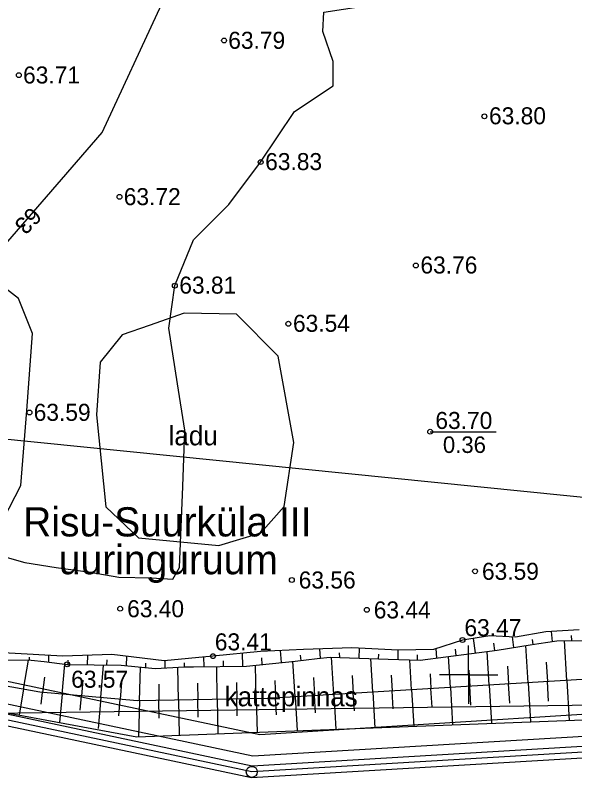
# Model space of a CAD drawing. Extents: x 530818 to 531740, y 6542340 to 6544024.
# Drawn here: x 531453.4 to 531510.9, y 6543589.4 to 6543667.8 of the extents above; entities that cross this region are included whole.
import ezdxf

# ---------------------------------------------------------------- set-up
doc = ezdxf.new("R2010")
doc.units = 0
for name, color, linetype in [('AKTIIVNE_UURINGUALA', 7, 'Continuous'), ('Jääklasund', 7, 'Continuous'), ('Kaevandamise ala', 7, 'Continuous'), ('Koordinaatvõrk', 7, 'Continuous'), ('KORGUSED', 7, 'Continuous'), ('Kõrguspunkt', 7, 'Continuous'), ('Ladu', 7, 'Continuous'), ('LAMAM maavara', 7, 'Continuous'), ('ME piir', 7, 'Continuous'), ('MET piir', 7, 'Continuous'), ('RELJEEF', 7, 'Continuous'), ('Tervik', 7, 'Continuous'), ('Varuplokid', 7, 'Continuous'), ('Vormistus', 7, 'Continuous')]:
    doc.layers.add(name, color=color, linetype=linetype)

# ---------------------------------------------------------------- blocks, each defined once
blk = doc.blocks.new('PMNAEL')
at = {"layer": 'MET piir'}
blk.add_circle((-0.001, 0.002), 0.57, dxfattribs=at)
blk = doc.blocks.new('me pp')
at = {"layer": 'ME piir', "xscale": 100, "yscale": 100}
blk.add_blockref('PMNAEL', (0.1, -0.2), dxfattribs=at)

msp = doc.modelspace()

# ---------------------------------------------------------------- linework, layer by layer
at = {"layer": 'AKTIIVNE_UURINGUALA'}
for points in [[(531451.14, 6543596), (531250.63, 6543748.25), (531628.04, 6543885.35), (531619.64, 6543598.34)], [(531652.474, 6543876.001), (531279.428, 6543781.333), (531274.628, 6543642.144), (531609.774, 6543608.382)]]:
    msp.add_lwpolyline(points, close=True, dxfattribs=at)
at = {"layer": 'Jääklasund'}
msp.add_line((531496.041, 6543624.969), (531502.823, 6543624.969), dxfattribs=at)
at = {"layer": 'Kaevandamise ala'}
for points in [[(531469.588, 6543609.806), (531470.273, 6543611.004), (531470.604, 6543619.341), (531470.825, 6543625.138), (531470.052, 6543629.886), (531469.169, 6543635.628), (531469.776, 6543639.989), (531471.708, 6543644.682), (531475.35, 6543648.326), (531478.606, 6543652.688), (531482.083, 6543657.878), (531486.057, 6543660.528), (531486.057, 6543663.012), (531485.008, 6543666.104), (531485.104, 6543668.108), (531490.725, 6543668.939), (531496.155, 6543669.323), (531500.435, 6543669.898), (531504.51, 6543670.935)], [(531451.533, 6543612.314), (531451.541, 6543612.313), (531454.347, 6543611.544), (531457.597, 6543611.012), (531461.068, 6543610.534), (531464.022, 6543610.021), (531467.345, 6543609.939), (531469.588, 6543609.806)]]:
    msp.add_lwpolyline(points, dxfattribs=at)
at = {"layer": 'Koordinaatvõrk'}
for q in [(531500, 6543603), (531497, 6543600), (531503, 6543600), (531500, 6543597)]:
    msp.add_line((531500, 6543600), q, dxfattribs=at)
at = {"layer": 'Kõrguspunkt'}
for centre in [(531474.85, 6543665.19), (531453.75, 6543661.62), (531501.62, 6543657.39), (531478.61, 6543652.69), (531464.1, 6543649.12), (531494.57, 6543642.06), (531469.78, 6543639.99), (531481.46, 6543636.07), (531454.84, 6543626.95), (531496.04, 6543624.97), (531500.66, 6543610.63), (531481.82, 6543609.73), (531464.17, 6543606.78), (531489.53, 6543606.66), (531499.37, 6543603.56), (531473.71, 6543601.9), (531458.72, 6543601.06)]:
    msp.add_circle(centre, 0.25, dxfattribs=at)
at = {"layer": 'Ladu'}
for points in [[(531442.167, 6543640.227), (531438.054, 6543639.955), (531434.926, 6543637.676), (531433.975, 6543632.95), (531433.431, 6543626.557), (531433.907, 6543619.28), (531435.674, 6543615.982), (531439.924, 6543615.268), (531447.946, 6543614.588), (531452.162, 6543615.982), (531453.963, 6543619.45), (531454.575, 6543627.169), (531455.153, 6543635.058), (531453.725, 6543638.662), (531451.38, 6543640.465), (531448.592, 6543641.349), (531445.772, 6543640.741)], [(531462.685, 6543617.26), (531466.056, 6543614.058), (531474.328, 6543613.293), (531478.634, 6543614.597), (531481.014, 6543617.289), (531482.034, 6543623.863), (531480.419, 6543632.732), (531476.113, 6543637.068), (531470.759, 6543637.153), (531467.161, 6543635.877), (531464.385, 6543634.942), (531462.118, 6543632.137), (531461.722, 6543626.696)]]:
    msp.add_lwpolyline(points, close=True, dxfattribs=at)
at = {"layer": 'LAMAM maavara'}
msp.add_lwpolyline([(531411.169, 6543605.073), (531419.113, 6543618.645), (531434.671, 6543629.733), (531450.393, 6543641.981), (531462.31, 6543655.717), (531468.433, 6543668.958), (531473.068, 6543680.378), (531480.515, 6543684.681), (531490.445, 6543684.681), (531498.059, 6543683.688), (531510.637, 6543682.364), (531520.567, 6543682.86)], dxfattribs=at)
at = {"layer": 'ME piir'}
for points in [[(531248.15, 6543712.15), (531461.81, 6543716.29), (531564.92, 6543754.52), (531651.48, 6543884.44), (531683.92, 6543857.96), (531697.49, 6543783.98), (531619.7, 6543598.45), (531477.7, 6543590.01), (531265.03, 6543635.03)], [(531248.892, 6543711.564), (531461.923, 6543715.692), (531565.311, 6543754.025), (531651.613, 6543883.557), (531683.37, 6543857.635), (531696.868, 6543784.047), (531619.291, 6543599.027), (531477.745, 6543590.614), (531265.533, 6543635.537)]]:
    msp.add_lwpolyline(points, close=True, dxfattribs=at)
at = {"layer": 'MET piir'}
msp.add_lwpolyline([(531247.408, 6543712.736), (531461.697, 6543716.888), (531564.529, 6543755.015), (531651.347, 6543885.323), (531684.47, 6543858.285), (531698.112, 6543783.913), (531620.109, 6543597.873), (531477.655, 6543589.406), (531264.527, 6543634.523)], close=True, dxfattribs=at)
at = {"layer": 'RELJEEF'}
for p, q in [((531508.613, 6543603.421), (531508.509, 6543604.445)), ((531500.699, 6543602.231), (531500.509, 6543603.73)), ((531504.661, 6543602.794), (531504.505, 6543603.879)), ((531506.637, 6543603.107), (531506.563, 6543603.632)), ((531510.099, 6543599.419), (531509.852, 6543603.499)), ((531510.608, 6543603.503), (531510.576, 6543604.029)), ((531488.744, 6543601.696), (531488.763, 6543602.721)), ((531502.684, 6543602.487), (531502.58, 6543603.23)), ((531506.106, 6543599.178), (531505.876, 6543602.986)), ((531456.816, 6543601.286), (531456.845, 6543601.982)), ((531460.804, 6543601.024), (531460.834, 6543601.997)), ((531476.79, 6543600.863), (531476.731, 6543602.205)), ((531480.771, 6543601.254), (531480.657, 6543602.478)), ((531482.761, 6543601.467), (531482.711, 6543602.015)), ((531484.75, 6543601.681), (531484.696, 6543602.639)), ((531486.744, 6543601.759), (531486.735, 6543602.237)), ((531490.744, 6543601.633), (531490.755, 6543602.125)), ((531492.744, 6543601.57), (531492.759, 6543602.516)), ((531494.744, 6543601.507), (531494.73, 6543602.028)), ((531496.73, 6543601.72), (531496.664, 6543602.672)), ((531498.715, 6543601.976), (531498.64, 6543602.634)), ((531502.113, 6543598.936), (531501.905, 6543602.387)), ((531454.222, 6543598.496), (531454.737, 6543601.501)), ((531454.827, 6543601.5), (531454.84, 6543601.796)), ((531458.803, 6543601.059), (531458.823, 6543601.491)), ((531462.804, 6543600.989), (531462.828, 6543601.529)), ((531464.803, 6543600.914), (531464.853, 6543601.892)), ((531466.795, 6543600.731), (531466.811, 6543601.188)), ((531468.79, 6543600.703), (531468.8, 6543601.424)), ((531470.788, 6543600.817), (531470.783, 6543601.217)), ((531472.789, 6543600.832), (531472.778, 6543601.812)), ((531474.789, 6543600.848), (531474.779, 6543601.428)), ((531478.782, 6543601.04), (531478.734, 6543601.718)), ((531482.15, 6543597.728), (531481.929, 6543601.378)), ((531486.143, 6543597.97), (531485.912, 6543601.786)), ((531490.135, 6543598.211), (531489.927, 6543601.659)), ((531494.128, 6543598.453), (531493.942, 6543601.532)), ((531498.121, 6543598.695), (531497.928, 6543601.874)), ((531507.981, 6543601.3), (531508.102, 6543599.299)), ((531458.187, 6543597.996), (531458.459, 6543601.091)), ((531462.171, 6543597.646), (531462.466, 6543600.994)), ((531466.157, 6543597.322), (531466.255, 6543600.78)), ((531470.156, 6543597.394), (531470.095, 6543600.778)), ((531474.156, 6543597.467), (531474.095, 6543600.842)), ((531478.155, 6543597.539), (531478.065, 6543600.963)), ((531500.017, 6543600.473), (531500.117, 6543598.815)), ((531504, 6543600.864), (531504.11, 6543599.057)), ((531456.393, 6543599.742), (531456.194, 6543598.171)), ((531484.033, 6543599.72), (531484.146, 6543597.849)), ((531488.029, 6543599.906), (531488.139, 6543598.091)), ((531492.033, 6543599.964), (531492.132, 6543598.332)), ((531496.032, 6543600.096), (531496.124, 6543598.574)), ((531460.32, 6543599.426), (531460.179, 6543597.821)), ((531464.305, 6543599.209), (531464.164, 6543597.471)), ((531468.127, 6543599.011), (531468.157, 6543597.358)), ((531472.125, 6543599.129), (531472.156, 6543597.43)), ((531476.125, 6543599.18), (531476.155, 6543597.503)), ((531480.069, 6543599.388), (531480.153, 6543597.607)), ((531500.235, 6543596.871), (531500.117, 6543598.815)), ((531502.113, 6543598.936), (531502.351, 6543595.001)), ((531504.23, 6543597.067), (531504.11, 6543599.057)), ((531506.106, 6543599.178), (531506.35, 6543595.152)), ((531508.225, 6543597.263), (531508.102, 6543599.299)), ((531510.099, 6543599.419), (531510.348, 6543595.303)), ((531454.222, 6543598.496), (531453.77, 6543595.861)), ((531456.041, 6543596.955), (531456.194, 6543598.171)), ((531488.248, 6543596.282), (531488.139, 6543598.091)), ((531490.135, 6543598.211), (531490.357, 6543594.548)), ((531492.244, 6543596.478), (531492.132, 6543598.332)), ((531494.128, 6543598.453), (531494.355, 6543594.699)), ((531496.239, 6543596.674), (531496.124, 6543598.574)), ((531498.121, 6543598.695), (531498.353, 6543594.85)), ((531458.187, 6543597.996), (531457.932, 6543595.092)), ((531460.05, 6543596.353), (531460.179, 6543597.821)), ((531462.171, 6543597.646), (531461.892, 6543594.467)), ((531464.024, 6543595.758), (531464.164, 6543597.471)), ((531466.157, 6543597.322), (531466.052, 6543593.631)), ((531468.19, 6543595.535), (531468.157, 6543597.358)), ((531470.156, 6543597.394), (531470.222, 6543593.788)), ((531472.188, 6543595.647), (531472.156, 6543597.43)), ((531474.156, 6543597.467), (531474.22, 6543593.939)), ((531476.187, 6543595.759), (531476.155, 6543597.503)), ((531478.155, 6543597.539), (531478.245, 6543594.091)), ((531480.235, 6543595.888), (531480.153, 6543597.607)), ((531482.15, 6543597.728), (531482.36, 6543594.246)), ((531484.253, 6543596.086), (531484.146, 6543597.849)), ((531486.143, 6543597.97), (531486.359, 6543594.397))]:
    msp.add_line(p, q, dxfattribs=at)
for points in [[(531419.801, 6543602.906), (531427.732, 6543600.674), (531465.874, 6543593.624), (531518.076, 6543595.595), (531569.842, 6543597.539), (531603.898, 6543619.72), (531621.583, 6543635.498), (531642.254, 6543661.17), (531644.88, 6543662.533)], [(531641.558, 6543661.644), (531620.121, 6543639.665), (531602.347, 6543623.107), (531588.04, 6543613.533), (531567.288, 6543605.425), (531517.335, 6543599.857), (531479.394, 6543597.562), (531465.917, 6543597.317), (531455.907, 6543598.197), (531426.655, 6543603.402)], [(531511.38, 6543604.599), (531507.95, 6543604.415), (531504.826, 6543603.864), (531502.192, 6543603.986), (531499.374, 6543603.557), (531496.373, 6543602.577), (531492.759, 6543602.516), (531487.981, 6543602.761), (531483.019, 6543602.577), (531478.609, 6543602.393), (531473.709, 6543601.903), (531468.686, 6543601.413), (531463.296, 6543602.087), (531458.273, 6543601.903), (531452.76, 6543602.209), (531447.247, 6543602.822), (531440.754, 6543603.496), (531436.282, 6543604.477), (531431.889, 6543604.583), (531426.004, 6543606.995)], [(531449.767, 6543601.547), (531455.021, 6543601.498), (531455.021, 6543601.498), (531456.345, 6543601.341), (531458.718, 6543601.06), (531458.718, 6543601.06), (531464.264, 6543600.963), (531464.264, 6543600.963), (531467.747, 6543600.644), (531467.747, 6543600.644), (531470.783, 6543600.817), (531470.783, 6543600.817), (531471.7, 6543600.824), (531477.156, 6543600.866), (531477.156, 6543600.866), (531482.152, 6543601.402), (531484.44, 6543601.648), (531485.767, 6543601.79), (531485.767, 6543601.79), (531491.736, 6543601.602), (531495.01, 6543601.498), (531495.01, 6543601.498), (531502.94, 6543602.52), (531502.94, 6543602.52), (531506.341, 6543603.06), (531507.212, 6543603.199), (531509.07, 6543603.494), (531509.07, 6543603.494), (531516.853, 6543603.542)]]:
    msp.add_lwpolyline(points, dxfattribs=at)
at = {"layer": 'Tervik'}
msp.add_lwpolyline([(531652.165, 6543878.602), (531679.617, 6543856.474), (531693.022, 6543785.307), (531617.553, 6543602.591), (531478.529, 6543593.819), (531268.339, 6543638.174), (531252.947, 6543708.679), (531462.144, 6543711.989), (531567.57, 6543751.379), (531652.165, 6543878.602)], dxfattribs=at)
at = {"layer": 'Varuplokid'}
msp.add_lwpolyline([(531250.13, 6543710.588), (531462.112, 6543714.696), (531565.963, 6543753.2), (531651.834, 6543882.086), (531682.452, 6543857.093), (531695.83, 6543784.16), (531618.61, 6543599.988), (531477.82, 6543591.62), (531266.372, 6543636.381)], close=True, dxfattribs=at)

# ---------------------------------------------------------------- block references
at = {"layer": 'ME piir', "xscale": 0.009960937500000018, "yscale": 0.009960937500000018}
msp.add_blockref('me pp', (531477.7, 6543590.01), dxfattribs=at)

# ---------------------------------------------------------------- texts
at = {"layer": 'Jääklasund'}
msp.add_text('0.36', height=1.7, dxfattribs=at).set_placement((531497.354, 6543622.791))
at = {"layer": 'KORGUSED'}
for s, p in [('63.79', (531475.279, 6543664.332)), ('63.71', (531454.178, 6543660.767)), ('63.80', (531502.094, 6543656.572)), ('63.72', (531464.531, 6543648.261)), ('63.76', (531495.042, 6543641.235)), ('63.59', (531455.271, 6543626.092)), ('63.70', (531496.577, 6543625.257)), ('63.40', (531464.882, 6543605.905)), ('63.44', (531490.241, 6543605.782))]:
    msp.add_text(s, height=1.75, rotation=360, dxfattribs=at).set_placement(p)
for s, p in [('63.83', (531479.076, 6543651.865)), ('63.81', (531470.246, 6543639.167)), ('63.54', (531481.934, 6543635.243)), ('63.59', (531501.369, 6543609.751)), ('63.56', (531482.525, 6543608.858)), ('63.47', (531499.565, 6543603.963)), ('63.41', (531473.899, 6543602.499)), ('63.57', (531459.127, 6543598.659))]:
    msp.add_text(s, height=1.75, dxfattribs=at).set_placement(p)
at = {"layer": 'LAMAM maavara'}
msp.add_text('63', height=1.75, rotation=225.69161, dxfattribs=at).set_placement((531454.996, 6543648.194))
at = {"layer": 'RELJEEF'}
for s, p in [('ladu', (531469.144, 6543623.574)), ('kattepinnas', (531474.914, 6543596.752))]:
    msp.add_text(s, height=2, dxfattribs=at).set_placement(p)
at = {"layer": 'Vormistus'}
for s, p in [('Risu-Suurküla III', (531454.183, 6543614.21)), ('uuringuruum', (531457.856, 6543610.327))]:
    msp.add_text(s, height=3, dxfattribs=at).set_placement(p)

doc.saveas('drawing.dxf')
